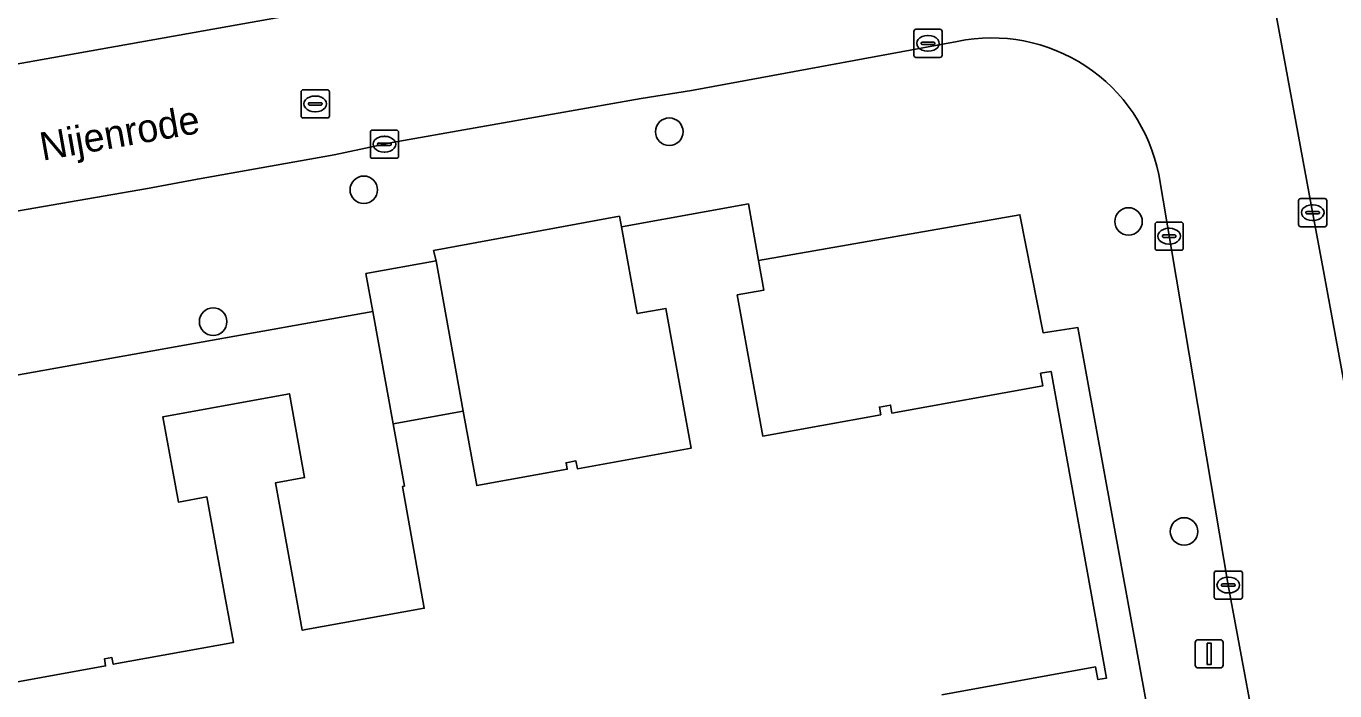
# Model space of a CAD drawing. Extents: x 157793 to 159380, y 380877 to 382313.
# Drawn here: x 158624.8 to 158671.24, y 381448 to 381471.6 of the extents above; entities that cross this region are included whole.
import ezdxf

# ---------------------------------------------------------------- set-up
doc = ezdxf.new("R2010")
doc.units = 0
for name, color, linetype in [('IMGEO_Boom', 7, 'Continuous'), ('IMGEO_Erf', 7, 'Continuous'), ('IMGEO_Kolk', 7, 'Continuous'), ('IMGEO_Lichtmast', 7, 'Continuous'), ('IMGEO_Openbare_ruimte_label', 7, 'Continuous'), ('IMGEO_Pand', 7, 'Continuous'), ('IMGEO_Rijbaan_lokaal_open', 7, 'Continuous'), ('IMGEO_Rioolput', 7, 'Continuous'), ('IMGEO_Voetpad_open', 7, 'Continuous')]:
    doc.layers.add(name, color=color, linetype=linetype)

msp = doc.modelspace()

# ---------------------------------------------------------------- linework, layer by layer
at = {"layer": 'IMGEO_Boom'}
for centre in [(158647.622, 381467.848), (158636.781, 381465.786), (158663.919, 381464.661), (158631.435, 381461.104), (158665.89, 381453.655)]:
    msp.add_circle(centre, 0.489, dxfattribs=at)
at = {"layer": 'IMGEO_Erf'}
for points in [[(158665.785, 381440.793), (158662.121, 381460.891), (158660.89, 381460.702), (158660.063, 381464.898), (158650.791, 381463.277), (158650.981, 381462.228), (158650.031, 381462.056), (158650.61, 381458.857), (158650.938, 381457.041), (158655.125, 381457.799), (158655.076, 381458.073), (158655.473, 381458.145), (158655.525, 381457.858), (158660.879, 381458.826), (158660.799, 381459.273), (158661.172, 381459.34), (158663.141, 381448.453), (158662.833, 381448.397), (158662.752, 381448.848), (158657.296, 381447.861)], [(158623.379, 381448.115), (158627.619, 381448.882), (158627.574, 381449.13), (158627.845, 381449.179), (158627.889, 381448.94), (158632.151, 381449.711), (158631.852, 381451.365), (158631.215, 381454.884), (158630.2, 381454.7), (158629.652, 381457.73), (158634.142, 381458.542), (158634.68, 381455.57), (158633.65, 381455.384), (158634.299, 381451.797), (158634.597, 381450.147), (158638.929, 381450.931), (158638.149, 381455.25), (158638.225, 381455.264), (158637.822, 381457.478), (158637.102, 381461.46), (158618.038, 381458.056)]]:
    msp.add_lwpolyline(points, dxfattribs=at)
msp.add_lwpolyline([(158647.505, 381461.573), (158646.487, 381461.389), (158645.93, 381464.471), (158645.85, 381464.848), (158639.259, 381463.63), (158639.346, 381463.264), (158640.31, 381457.928), (158640.792, 381455.287), (158644, 381455.867), (158643.958, 381456.098), (158644.31, 381456.161), (158644.36, 381455.884), (158648.401, 381456.615), (158648.071, 381458.441)], close=True, dxfattribs=at)
at = {"layer": 'IMGEO_Kolk'}
for p, q in [((158656.301, 381470.558), (158656.301, 381471.41)), ((158656.376, 381471.484), (158657.228, 381471.484)), ((158657.302, 381471.41), (158657.302, 381470.558)), ((158656.56, 381470.978), (158656.56, 381470.99)), ((158656.998, 381470.941), (158656.6, 381470.941)), ((158656.603, 381471.027), (158657.001, 381471.027)), ((158656.789, 381471.264), (158656.814, 381471.264)), ((158657.044, 381470.99), (158657.044, 381470.978)), ((158657.228, 381470.484), (158656.376, 381470.484)), ((158656.812, 381470.704), (158656.787, 381470.704)), ((158637.013, 381466.978), (158637.013, 381467.83)), ((158637.088, 381467.904), (158637.94, 381467.904)), ((158637.501, 381467.684), (158637.526, 381467.684)), ((158638.014, 381467.83), (158638.014, 381466.978)), ((158637.272, 381467.398), (158637.272, 381467.41)), ((158637.71, 381467.361), (158637.312, 381467.361)), ((158637.315, 381467.447), (158637.713, 381467.447)), ((158637.756, 381467.41), (158637.756, 381467.398)), ((158637.94, 381466.904), (158637.088, 381466.904)), ((158637.524, 381467.124), (158637.499, 381467.124)), ((158669.955, 381464.549), (158669.955, 381465.401)), ((158670.03, 381465.475), (158670.882, 381465.475)), ((158670.956, 381465.401), (158670.956, 381464.549)), ((158670.214, 381464.969), (158670.214, 381464.981)), ((158670.652, 381464.932), (158670.254, 381464.932)), ((158670.257, 381465.018), (158670.655, 381465.018)), ((158670.443, 381465.255), (158670.468, 381465.255)), ((158670.698, 381464.981), (158670.698, 381464.969)), ((158664.86, 381463.712), (158664.86, 381464.564)), ((158664.935, 381464.638), (158665.787, 381464.638)), ((158665.348, 381464.418), (158665.373, 381464.418)), ((158665.861, 381464.564), (158665.861, 381463.712)), ((158670.882, 381464.475), (158670.03, 381464.475)), ((158670.466, 381464.695), (158670.441, 381464.695)), ((158665.119, 381464.132), (158665.119, 381464.144)), ((158665.557, 381464.095), (158665.159, 381464.095)), ((158665.162, 381464.181), (158665.56, 381464.181)), ((158665.603, 381464.144), (158665.603, 381464.132)), ((158665.787, 381463.638), (158664.935, 381463.638)), ((158665.371, 381463.858), (158665.346, 381463.858)), ((158666.958, 381451.325), (158666.958, 381452.177)), ((158667.033, 381452.251), (158667.885, 381452.251)), ((158667.446, 381452.031), (158667.471, 381452.031)), ((158667.959, 381452.177), (158667.959, 381451.325)), ((158667.217, 381451.745), (158667.217, 381451.757)), ((158667.655, 381451.708), (158667.257, 381451.708)), ((158667.26, 381451.794), (158667.658, 381451.794)), ((158667.469, 381451.471), (158667.444, 381451.471)), ((158667.701, 381451.757), (158667.701, 381451.745)), ((158667.885, 381451.251), (158667.033, 381451.251))]:
    msp.add_line(p, q, dxfattribs=at)
for points in [[(158656.301, 381470.558), (158656.301, 381471.41)], [(158656.376, 381471.484), (158657.228, 381471.484)], [(158657.302, 381471.41), (158657.302, 381470.558)], [(158657.228, 381470.484), (158656.376, 381470.484)], [(158637.013, 381466.978), (158637.013, 381467.83)], [(158637.088, 381467.904), (158637.94, 381467.904)], [(158638.014, 381467.83), (158638.014, 381466.978)], [(158637.94, 381466.904), (158637.088, 381466.904)], [(158669.955, 381464.549), (158669.955, 381465.401)], [(158670.03, 381465.475), (158670.882, 381465.475)], [(158670.956, 381465.401), (158670.956, 381464.549)], [(158664.86, 381463.712), (158664.86, 381464.564)], [(158664.935, 381464.638), (158665.787, 381464.638)], [(158665.861, 381464.564), (158665.861, 381463.712)], [(158670.882, 381464.475), (158670.03, 381464.475)], [(158665.787, 381463.638), (158664.935, 381463.638)], [(158666.958, 381451.325), (158666.958, 381452.177)], [(158667.033, 381452.251), (158667.885, 381452.251)], [(158667.959, 381452.177), (158667.959, 381451.325)], [(158667.885, 381451.251), (158667.033, 381451.251)]]:
    msp.add_lwpolyline(points, dxfattribs=at)
for centre, radius, start, end in [((158656.378, 381471.408), 0.0765, 91.552, 178.448), ((158656.378, 381471.408), 0.0765, 91.552, 178.448), ((158657.226, 381471.408), 0.0765, 1.552, 88.448), ((158657.226, 381471.408), 0.0765, 1.552, 88.448), ((158656.6, 381470.987), 0.0403, 85.8775, 175.7526), ((158656.597, 381470.977), 0.0366, 178.938, 274.7102), ((158657.001, 381470.984), 0.043, 264.8664, 352.4533), ((158657.005, 381470.989), 0.0386, 1.7309, 96.639), ((158656.378, 381470.56), 0.0765, 181.552, 268.448), ((158656.378, 381470.56), 0.0765, 181.552, 268.448), ((158657.226, 381470.56), 0.0765, 271.552, 358.448), ((158657.226, 381470.56), 0.0765, 271.552, 358.448), ((158637.09, 381467.828), 0.0765, 91.552, 178.448), ((158637.09, 381467.828), 0.0765, 91.552, 178.448), ((158637.938, 381467.828), 0.0765, 1.552, 88.448), ((158637.938, 381467.828), 0.0765, 1.552, 88.448), ((158637.312, 381467.407), 0.0403, 85.8775, 175.7526), ((158637.309, 381467.397), 0.0366, 178.938, 274.7102), ((158637.713, 381467.404), 0.043, 264.8664, 352.4533), ((158637.717, 381467.409), 0.0386, 1.7309, 96.639), ((158637.09, 381466.98), 0.0765, 181.552, 268.448), ((158637.09, 381466.98), 0.0765, 181.552, 268.448), ((158637.938, 381466.98), 0.0765, 271.552, 358.448), ((158637.938, 381466.98), 0.0765, 271.552, 358.448), ((158670.032, 381465.399), 0.0765, 91.552, 178.448), ((158670.032, 381465.399), 0.0765, 91.552, 178.448), ((158670.88, 381465.399), 0.0765, 1.552, 88.448), ((158670.88, 381465.399), 0.0765, 1.552, 88.448), ((158670.254, 381464.978), 0.0403, 85.8775, 175.7526), ((158670.251, 381464.968), 0.0366, 178.938, 274.7102), ((158670.655, 381464.975), 0.043, 264.8664, 352.4533), ((158670.659, 381464.98), 0.0386, 1.7309, 96.639), ((158664.937, 381464.562), 0.0765, 91.552, 178.448), ((158664.937, 381464.562), 0.0765, 91.552, 178.448), ((158665.785, 381464.562), 0.0765, 1.552, 88.448), ((158665.785, 381464.562), 0.0765, 1.552, 88.448), ((158670.032, 381464.551), 0.0765, 181.552, 268.448), ((158670.032, 381464.551), 0.0765, 181.552, 268.448), ((158670.88, 381464.551), 0.0765, 271.552, 358.448), ((158670.88, 381464.551), 0.0765, 271.552, 358.448), ((158665.159, 381464.141), 0.0403, 85.8775, 175.7526), ((158665.156, 381464.131), 0.0366, 178.938, 274.7102), ((158665.56, 381464.138), 0.043, 264.8664, 352.4533), ((158665.564, 381464.143), 0.0386, 1.7309, 96.639), ((158664.937, 381463.714), 0.0765, 181.552, 268.448), ((158664.937, 381463.714), 0.0765, 181.552, 268.448), ((158665.785, 381463.714), 0.0765, 271.552, 358.448), ((158665.785, 381463.714), 0.0765, 271.552, 358.448), ((158667.035, 381452.175), 0.0765, 91.552, 178.448), ((158667.035, 381452.175), 0.0765, 91.552, 178.448), ((158667.883, 381452.175), 0.0765, 1.552, 88.448), ((158667.883, 381452.175), 0.0765, 1.552, 88.448), ((158667.257, 381451.754), 0.0403, 85.8775, 175.7526), ((158667.254, 381451.744), 0.0366, 178.938, 274.7102), ((158667.658, 381451.751), 0.043, 264.8664, 352.4533), ((158667.662, 381451.756), 0.0386, 1.7309, 96.639), ((158667.035, 381451.327), 0.0765, 181.552, 268.448), ((158667.035, 381451.327), 0.0765, 181.552, 268.448), ((158667.883, 381451.327), 0.0765, 271.552, 358.448), ((158667.883, 381451.327), 0.0765, 271.552, 358.448)]:
    msp.add_arc(centre, radius, start, end, dxfattribs=at)
for centre, major_axis, ratio, start_param, end_param in [((158656.788, 381470.984), (-0.387, 0.002), 0.722429, 4.712389, 7.853982), ((158656.813, 381470.984), (-0.39, 0.002), 0.717154, 1.570796, 4.712389), ((158637.5, 381467.404), (-0.387, 0.002), 0.722429, 4.712389, 7.853982), ((158637.525, 381467.404), (-0.39, 0.002), 0.717154, 1.570796, 4.712389), ((158670.442, 381464.975), (-0.387, 0.002), 0.722429, 4.712389, 7.853982), ((158670.467, 381464.975), (-0.39, 0.002), 0.717154, 1.570796, 4.712389), ((158665.347, 381464.138), (-0.387, 0.002), 0.722429, 4.712389, 7.853982), ((158665.372, 381464.138), (-0.39, 0.002), 0.717154, 1.570796, 4.712389), ((158667.445, 381451.751), (-0.387, 0.002), 0.722429, 4.712389, 7.853982), ((158667.47, 381451.751), (-0.39, 0.002), 0.717154, 1.570796, 4.712389)]:
    msp.add_ellipse(centre, major_axis=major_axis, ratio=ratio, start_param=start_param, end_param=end_param, dxfattribs=at)
at = {"layer": 'IMGEO_Lichtmast'}
for p, q in [((158666.286, 381448.912), (158666.286, 381449.712)), ((158666.286, 381449.712), (158666.286, 381448.912)), ((158666.386, 381449.812), (158667.176, 381449.812)), ((158667.176, 381449.812), (158666.386, 381449.812)), ((158667.276, 381449.712), (158667.276, 381448.912)), ((158667.276, 381448.912), (158667.276, 381449.712)), ((158667.176, 381448.812), (158666.386, 381448.812)), ((158666.386, 381448.812), (158667.176, 381448.812))]:
    msp.add_line(p, q, dxfattribs=at)
msp.add_lwpolyline([(158666.706, 381449.687), (158666.856, 381449.687), (158666.856, 381448.937), (158666.706, 381448.937), (158666.706, 381449.687)], dxfattribs=at)
for centre, start, end in [((158666.386, 381449.712), 90, 180), ((158666.386, 381449.712), 90, 180), ((158667.176, 381449.712), 0, 90), ((158667.176, 381449.712), 360, 90), ((158666.386, 381448.912), 180, 270), ((158666.386, 381448.912), 180, 270), ((158667.176, 381448.912), 270, 0), ((158667.176, 381448.912), 270, 0)]:
    msp.add_arc(centre, 0.1, start, end, dxfattribs=at)
at = {"layer": 'IMGEO_Pand'}
msp.add_lwpolyline([(158657.296, 381447.861), (158662.752, 381448.848), (158662.833, 381448.397), (158663.141, 381448.453), (158661.172, 381459.34), (158660.799, 381459.273), (158660.879, 381458.826), (158655.525, 381457.858), (158655.473, 381458.145), (158655.076, 381458.073), (158655.125, 381457.799), (158650.938, 381457.041), (158650.61, 381458.857), (158650.031, 381462.056), (158650.981, 381462.228), (158650.791, 381463.277), (158650.428, 381465.284), (158645.93, 381464.471), (158646.487, 381461.389), (158647.505, 381461.573), (158648.071, 381458.441), (158648.401, 381456.615), (158644.36, 381455.884), (158644.31, 381456.161), (158643.958, 381456.098), (158644, 381455.867), (158640.792, 381455.287), (158640.31, 381457.928), (158637.822, 381457.478), (158638.225, 381455.264), (158638.149, 381455.25), (158638.929, 381450.931), (158634.597, 381450.147), (158634.299, 381451.797), (158633.65, 381455.384), (158634.68, 381455.57), (158634.142, 381458.542), (158629.652, 381457.73), (158630.2, 381454.7), (158631.215, 381454.884), (158631.852, 381451.365), (158632.151, 381449.711), (158627.889, 381448.94), (158627.845, 381449.179), (158627.574, 381449.13), (158627.619, 381448.882), (158623.379, 381448.115)], dxfattribs=at)
msp.add_lwpolyline([(158637.102, 381461.46), (158637.822, 381457.478), (158640.31, 381457.928), (158639.346, 381463.264), (158636.858, 381462.814)], close=True, dxfattribs=at)
at = {"layer": 'IMGEO_Rijbaan_lokaal_open'}
for points in [[(158663.625, 381477.331), (158651.443, 381475.162), (158644.645, 381473.861), (158618.382, 381469.165), (158617.233, 381468.96)], [(158664.99, 381466.33), (158667.459, 381451.751), (158670.132, 381437.362), (158675.241, 381438.261), (158674.386, 381443.119), (158672.903, 381451.514), (158672.476, 381454.026), (158670.859, 381462.773), (158670.406, 381465.248), (158668.881, 381473.476)], [(158612.602, 381462.873), (158613.362, 381463.012), (158617.727, 381463.808), (158620.206, 381464.291), (158629.108, 381465.835), (158630.878, 381466.165), (158635.727, 381467.031), (158637.789, 381467.461), (158646.627, 381469.022), (158648.409, 381469.308), (158657.843, 381471.051)]]:
    msp.add_lwpolyline(points, dxfattribs=at)
msp.add_arc((158659.075, 381465.146), 6.032, 11.3225, 101.7835, dxfattribs=at)
at = {"layer": 'IMGEO_Rioolput'}
for p, q in [((158634.557, 381468.409), (158634.557, 381469.261)), ((158634.632, 381469.335), (158635.484, 381469.335)), ((158635.045, 381469.115), (158635.07, 381469.115)), ((158635.558, 381469.261), (158635.558, 381468.409)), ((158634.816, 381468.829), (158634.816, 381468.841)), ((158635.254, 381468.792), (158634.856, 381468.792)), ((158634.859, 381468.878), (158635.257, 381468.878)), ((158635.3, 381468.841), (158635.3, 381468.829)), ((158635.484, 381468.335), (158634.632, 381468.335)), ((158635.068, 381468.555), (158635.043, 381468.555))]:
    msp.add_line(p, q, dxfattribs=at)
for points in [[(158634.557, 381468.409), (158634.557, 381469.261)], [(158634.632, 381469.335), (158635.484, 381469.335)], [(158635.558, 381469.261), (158635.558, 381468.409)], [(158635.484, 381468.335), (158634.632, 381468.335)]]:
    msp.add_lwpolyline(points, dxfattribs=at)
for centre, radius, start, end in [((158634.634, 381469.259), 0.0765, 91.552, 178.448), ((158634.634, 381469.259), 0.0765, 91.552, 178.448), ((158635.482, 381469.259), 0.0765, 1.552, 88.448), ((158635.482, 381469.259), 0.0765, 1.552, 88.448), ((158634.856, 381468.838), 0.0403, 85.8775, 175.7526), ((158634.853, 381468.828), 0.0366, 178.938, 274.7102), ((158635.257, 381468.835), 0.043, 264.8664, 352.4533), ((158635.261, 381468.84), 0.0386, 1.7309, 96.639), ((158634.634, 381468.411), 0.0765, 181.552, 268.448), ((158634.634, 381468.411), 0.0765, 181.552, 268.448), ((158635.482, 381468.411), 0.0765, 271.552, 358.448), ((158635.482, 381468.411), 0.0765, 271.552, 358.448)]:
    msp.add_arc(centre, radius, start, end, dxfattribs=at)
for centre, major_axis, ratio, start_param, end_param in [((158635.044, 381468.835), (-0.387, 0.002), 0.722429, 4.712389, 7.853982), ((158635.069, 381468.835), (-0.39, 0.002), 0.717154, 1.570796, 4.712389)]:
    msp.add_ellipse(centre, major_axis=major_axis, ratio=ratio, start_param=start_param, end_param=end_param, dxfattribs=at)
at = {"layer": 'IMGEO_Voetpad_open'}
for points in [[(158617.233, 381468.96), (158618.382, 381469.165), (158644.645, 381473.861), (158651.443, 381475.162), (158663.625, 381477.331)], [(158668.881, 381473.476), (158670.406, 381465.248), (158670.859, 381462.773), (158672.476, 381454.026), (158672.903, 381451.514), (158674.386, 381443.119), (158675.241, 381438.261)], [(158657.843, 381471.051), (158648.409, 381469.308), (158646.627, 381469.022), (158637.789, 381467.461), (158635.727, 381467.031), (158630.878, 381466.165), (158629.108, 381465.835), (158620.206, 381464.291)], [(158670.132, 381437.362), (158667.459, 381451.751), (158664.99, 381466.33)], [(158618.038, 381458.056), (158637.102, 381461.46), (158636.858, 381462.814), (158639.346, 381463.264), (158639.259, 381463.63), (158645.85, 381464.848), (158645.93, 381464.471), (158650.428, 381465.284), (158650.791, 381463.277), (158660.063, 381464.898), (158660.89, 381460.702), (158662.121, 381460.891), (158665.785, 381440.793)]]:
    msp.add_lwpolyline(points, dxfattribs=at)
msp.add_arc((158659.075, 381465.146), 6.032, 11.3225, 101.7835, dxfattribs=at)

# ---------------------------------------------------------------- texts
at = {"layer": 'IMGEO_Openbare_ruimte_label'}
msp.add_text('Nijenrode', height=1, rotation=10.0179, dxfattribs=at).set_placement((158625.38, 381466.815))

doc.saveas('drawing.dxf')
